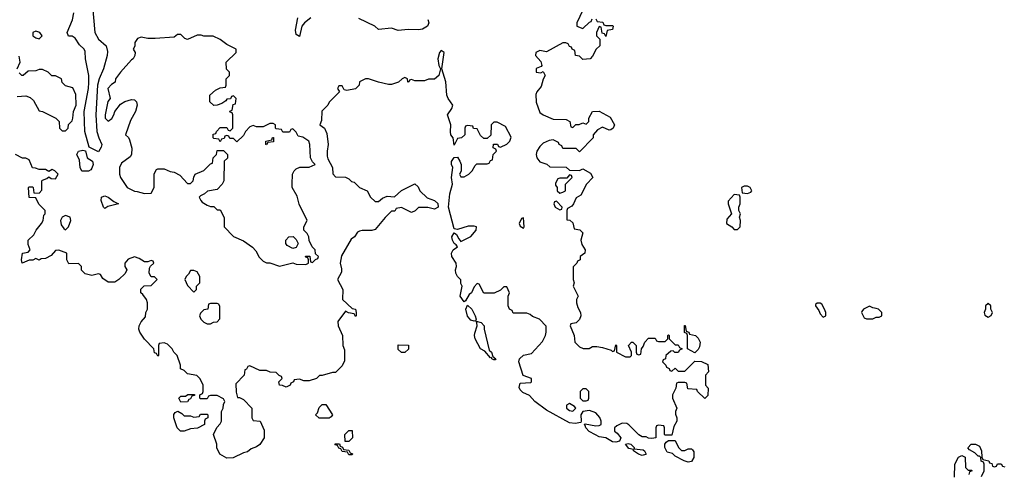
# Model space of a CAD drawing. Header units: inches. Extents: x 2380249 to 2585472, y 382747 to 546448.
# Tile 321 of 626: x 2561632 to 2567609, y 394500 to 397248. Entities that reach past the tile are written whole.
import ezdxf

# ---------------------------------------------------------------- set-up
doc = ezdxf.new("R2010")
doc.units = ezdxf.units.IN
doc.header["$MEASUREMENT"] = 0
doc.layers.add('C5369', color=7, linetype='Continuous')

msp = doc.modelspace()

# ---------------------------------------------------------------- linework, layer by layer
at = {"layer": 'C5369', "color": 4}
for points, elevation in [([(2562073.4, 397330), (2562089, 397170), (2562110, 397130.5), (2562157.1, 397090), (2562164.9, 397055.1), (2562164, 397030), (2562140.3, 396950), (2562113.8, 396890), (2562104.4, 396850), (2562093.8, 396670), (2562101.1, 396570), (2562111.9, 396531.9), (2562130.8, 396490), (2562126.4, 396473.6), (2562110, 396446), (2562054, 396474), (2562028.5, 396570), (2562022.8, 396690), (2562049.8, 396830), (2562052.2, 396867.8), (2562052.2, 396910), (2562032.2, 397010), (2562030, 397055.3), (2562024.5, 397070), (2561996.3, 397096.3), (2561970, 397135.3), (2561950, 397148.7), (2561929.3, 397149.3), (2561921.2, 397170), (2561953, 397247), (2561961, 397290)], 28), ([(2565050, 397306), (2565014, 397230), (2565014, 397210), (2565050, 397194), (2565090, 397234), (2565102, 397238), (2565107.3, 397252.7)], 32), ([(2565130, 397254), (2565138, 397238), (2565172.7, 397232.7), (2565178, 397218), (2565190, 397214), (2565230, 397214), (2565234, 397210), (2565231.2, 397188.9), (2565198, 397182), (2565190, 397146), (2565182, 397162), (2565167.3, 397167.3), (2565162, 397202), (2565150, 397206), (2565134, 397170), (2565134, 397150), (2565154, 397130), (2565154, 397090), (2565131.6, 397068.4), (2565110, 397026), (2565094, 397010), (2565050, 397006), (2565030, 397026), (2565006, 397030), (2565002, 397062), (2564986, 397070), (2564982, 397082), (2564970, 397086), (2564962, 397102), (2564947.3, 397107.3), (2564930, 397108), (2564830, 397054), (2564790, 397061.2), (2564766, 397050), (2564762.8, 397030), (2564795.3, 396995.3), (2564802, 396970), (2564796.9, 396963.1), (2564767.7, 396952.3), (2564766.8, 396930), (2564795.3, 396924.7), (2564810, 396934), (2564822, 396910), (2564810, 396888), (2564796.7, 396843.3), (2564771, 396810), (2564766, 396794), (2564768.2, 396748.2), (2564790, 396684.7), (2564810, 396671), (2564870, 396644), (2564950, 396642), (2564971.2, 396631.1), (2564978, 396598), (2564990, 396594), (2565008.4, 396611.6), (2565027.3, 396612.7), (2565050, 396622), (2565070, 396614), (2565086, 396630), (2565086, 396650), (2565108.8, 396691.1), (2565150, 396692), (2565216.9, 396656.9), (2565242, 396610), (2565234, 396590), (2565219.6, 396580.4), (2565210, 396578), (2565170, 396595.3), (2565139.6, 396580.4), (2565114, 396550), (2565114, 396530), (2565030, 396446), (2565010, 396466), (2564930, 396466), (2564922, 396482), (2564906, 396490), (2564902, 396502), (2564870, 396518), (2564845.4, 396514.6), (2564810, 396498), (2564790, 396478), (2564771.3, 396450), (2564767.7, 396430), (2564771.3, 396410), (2564790, 396384.7), (2564831.6, 396371.6), (2564850, 396354), (2564950, 396352), (2564970, 396334), (2565030, 396332), (2565050, 396342), (2565096.9, 396316.9), (2565112, 396290), (2565072, 396250), (2565038, 396182), (2565010, 396166), (2564994, 396130), (2564983.6, 396116.4), (2564958, 396102), (2564954, 396090), (2564954, 396034), (2564971.6, 396031.6), (2564990, 396014), (2564998, 395978), (2565031.6, 395971.6), (2565050, 395954), (2565038, 395910), (2565043.6, 395883.6), (2565064.7, 395850), (2565062, 395830), (2565034, 395810), (2565034, 395790), (2565018, 395782), (2565014, 395770), (2564992.7, 395747.3), (2564992, 395670), (2564998, 395650), (2564992, 395630), (2565022, 395570), (2565012, 395550), (2565011.3, 395530), (2565019.8, 395499.8), (2565036, 395470), (2565038, 395450), (2565030, 395428), (2565010, 395408), (2564978, 395402), (2564974, 395390), (2564998, 395330), (2565002, 395290), (2565030, 395262), (2565051.6, 395251.6), (2565088.4, 395251.6), (2565110, 395264.7), (2565135.3, 395264.7), (2565170, 395258.8), (2565222, 395242), (2565230, 395234), (2565242, 395238), (2565250, 395274), (2565254, 395270), (2565254, 395230), (2565310, 395202), (2565338, 395202), (2565346, 395210), (2565346, 395230), (2565328, 395270), (2565346, 395290), (2565354, 395290), (2565374, 395270), (2565374, 395230), (2565378, 395218), (2565390, 395214), (2565402, 395218), (2565406, 395250), (2565416.4, 395263.6), (2565426, 395290), (2565450, 395314), (2565490, 395314), (2565498, 395298), (2565510, 395294), (2565550, 395294), (2565566, 395310), (2565566, 395330), (2565570, 395334), (2565574, 395330), (2565574, 395310), (2565602, 395282), (2565610, 395274), (2565630, 395274), (2565638, 395258), (2565654, 395250), (2565638, 395242), (2565630, 395228), (2565608.4, 395228.4), (2565598, 395238), (2565583.6, 395236.4), (2565554, 395210), (2565551.6, 395188.4), (2565538, 395182), (2565534, 395170), (2565554, 395150), (2565558, 395138), (2565574, 395130), (2565578, 395118), (2565590, 395114), (2565610, 395132), (2565630, 395114), (2565670, 395114), (2565730, 395174), (2565770, 395172), (2565810, 395154), (2565814, 395110), (2565794, 395090), (2565794, 395030), (2565811.2, 395011.1), (2565810, 394966), (2565790, 394948.7), (2565746, 394990), (2565742, 395002), (2565687.3, 395007.3), (2565682, 395042), (2565670, 395046), (2565630, 395046), (2565618, 395042), (2565614, 395010), (2565594, 394970), (2565594, 394950), (2565622, 394890), (2565612, 394870), (2565612.7, 394852.7), (2565622, 394830), (2565622, 394810), (2565602, 394778), (2565590, 394726), (2565550, 394726), (2565546, 394730), (2565546, 394770), (2565542, 394782), (2565510, 394786), (2565498, 394782), (2565494, 394770), (2565494, 394710), (2565470, 394706), (2565450, 394708), (2565435.3, 394715.3), (2565410, 394715.3), (2565390, 394728), (2565330, 394788.7), (2565317.2, 394797.2), (2565290, 394799), (2565256.9, 394783.1), (2565242, 394770), (2565242, 394750), (2565258.5, 394738.5), (2565281, 394710), (2565272, 394690), (2565250, 394682.9), (2565230, 394685.1), (2565190, 394709.5), (2565150, 394716.2), (2565127, 394727), (2565088.5, 394748.4), (2565069.3, 394770), (2565065.2, 394785.2), (2565058, 394790), (2565065.2, 394794.8), (2565130, 394783), (2565150, 394784), (2565162, 394790), (2565161.2, 394810), (2565153.2, 394833.2), (2565130, 394862), (2565090, 394875.3), (2565051.3, 394868.7), (2565038, 394850), (2565041, 394810), (2565037.3, 394802.7), (2565003.4, 394796.6), (2564970, 394801.3), (2564830, 394877), (2564759.3, 394930), (2564727.2, 394967.2), (2564685.4, 394985.4), (2564670, 395001.2), (2564664.8, 395015.2), (2564670, 395042), (2564734, 395046), (2564738, 395050), (2564738, 395070), (2564688.7, 395088.7), (2564661.2, 395170), (2564665.2, 395190), (2564690, 395211.3), (2564739, 395221), (2564804.7, 395295.3), (2564824, 395330), (2564828.7, 395350), (2564827.3, 395387.3), (2564788, 395430), (2564745.6, 395445.6), (2564730, 395458), (2564710, 395466), (2564627.3, 395467.3), (2564622, 395482), (2564606, 395490), (2564598, 395510), (2564598, 395570), (2564606, 395590), (2564590, 395626), (2564570, 395626), (2564550, 395606), (2564511.6, 395588.4), (2564450, 395588), (2564422, 395642), (2564410, 395646), (2564390, 395626), (2564374, 395590), (2564359.6, 395580.4), (2564338.8, 395541.2), (2564330, 395535.3), (2564306.6, 395570), (2564318, 395630), (2564310, 395646), (2564309, 395669), (2564290, 395688.7), (2564279, 395710), (2564277.2, 395730), (2564284, 395750), (2564281.2, 395770), (2564256, 395810), (2564252.7, 395830), (2564262.7, 395850), (2564288.7, 395870), (2564282, 395882), (2564270, 395888.7), (2564259, 395910), (2564255.3, 395930), (2564270, 395954), (2564283.6, 395943.6), (2564296.9, 395916.9), (2564310, 395902), (2564370, 395932), (2564402, 395970), (2564406, 395990), (2564390, 395995.3), (2564354.6, 395994.6), (2564290, 395975.3), (2564270, 395978), (2564235.1, 396110), (2564243.7, 396190), (2564259.3, 396250), (2564253.2, 396290), (2564261.2, 396350), (2564253.2, 396370), (2564253.6, 396386.4), (2564270, 396411.3), (2564290, 396414), (2564304.7, 396390), (2564312, 396370), (2564312, 396328), (2564302, 396310), (2564310, 396294), (2564330, 396294), (2564358, 396310), (2564378, 396330), (2564396.4, 396363.6), (2564407.3, 396372.7), (2564470, 396374), (2564482, 396378), (2564490, 396394), (2564502, 396398), (2564506, 396430), (2564526, 396450), (2564522, 396462), (2564506, 396470), (2564507.3, 396492.7), (2564531.6, 396491.6), (2564538, 396478), (2564550, 396474), (2564590, 396492), (2564608, 396510), (2564614.6, 396534.6), (2564580.4, 396600.4), (2564530, 396626), (2564510, 396626), (2564494, 396610), (2564492, 396548), (2564470, 396526), (2564450, 396526), (2564430, 396546), (2564410, 396586), (2564387.3, 396587.3), (2564382, 396602), (2564350, 396606), (2564338, 396602), (2564334, 396590), (2564334, 396550), (2564314, 396530), (2564290, 396526), (2564270, 396486), (2564264, 396530), (2564249.3, 396550), (2564246.6, 396566.6), (2564249.4, 396610), (2564229.6, 396670), (2564255.3, 396710), (2564261.2, 396730), (2564232.3, 396770), (2564224.5, 396790), (2564218.4, 396870), (2564194, 396950), (2564208, 397050), (2564190, 397062), (2564181, 397050), (2564171.3, 397010), (2564176, 396970), (2564186, 396950), (2564176, 396910), (2564150, 396888), (2564112.7, 396887.3), (2564090, 396878), (2564030, 396878), (2564010, 396886), (2563998, 396882), (2563994, 396870), (2563988, 396868), (2563986, 396890), (2563970, 396898), (2563954, 396890), (2563932, 396868), (2563890, 396855.3), (2563870, 396855.3), (2563810, 396868.7), (2563750, 396888.7), (2563731.6, 396888.4), (2563694, 396870), (2563692, 396850), (2563670.9, 396829.1), (2563618, 396818), (2563602, 396822), (2563590, 396846), (2563570, 396846), (2563562, 396830), (2563574, 396810), (2563511.6, 396748.4), (2563502, 396730), (2563466.4, 396693.6), (2563463.6, 396636.4), (2563454, 396610), (2563482, 396590), (2563496.9, 396556.9), (2563504.7, 396490), (2563498, 396450), (2563499.6, 396419.6), (2563503.6, 396403.6), (2563531.2, 396351.1), (2563532.7, 396312.7), (2563550, 396294), (2563610, 396292), (2563630, 396282), (2563646.4, 396266.4), (2563662, 396262), (2563694, 396230), (2563742, 396210), (2563762, 396170), (2563790, 396144.7), (2563810, 396144.7), (2563834.6, 396165.4), (2563863.1, 396176.9), (2563907.3, 396172.7), (2563950, 396212), (2564031.6, 396251.6), (2564050, 396234), (2564062, 396210), (2564106, 396166), (2564150.8, 396150.8), (2564170, 396132), (2564172, 396110), (2564150, 396098), (2564110, 396108.7), (2564052.7, 396107.3), (2564032.7, 396087.3), (2564010, 396078), (2563950, 396108), (2563918, 396102), (2563910, 396086), (2563890, 396086), (2563850, 396048), (2563790, 395975.3), (2563770, 395969), (2563710.9, 395969.1), (2563695.3, 395964.7), (2563682.8, 395957.2), (2563664.7, 395930), (2563644.9, 395915.1), (2563585.5, 395814.5), (2563577.3, 395770), (2563585.4, 395734.6), (2563584.7, 395715.3), (2563562, 395670), (2563594, 395610), (2563592, 395550), (2563650, 395494), (2563671.2, 395491.1), (2563674, 395470), (2563674, 395450), (2563670, 395446), (2563662, 395462), (2563628.4, 395468.4), (2563610, 395478), (2563563.6, 395416.4), (2563564.7, 395390), (2563592, 395330), (2563594, 395270), (2563603.6, 395243.6), (2563603.6, 395176.4), (2563590, 395146), (2563550, 395106), (2563530, 395106), (2563467.3, 395087.3), (2563452.7, 395087.3), (2563434, 395070), (2563390, 395055.3), (2563356.4, 395056.4), (2563330, 395066), (2563298, 395062), (2563294, 395050), (2563278, 395042), (2563274, 395030), (2563250, 395018), (2563227.3, 395027.3), (2563208.7, 395028.7), (2563206, 395050), (2563226, 395070), (2563222, 395082), (2563207.3, 395087.3), (2563190, 395106), (2563152.7, 395107.3), (2563130, 395118), (2563090, 395118), (2563030, 395146), (2563018, 395142), (2563010, 395126), (2562998, 395122), (2562994, 395090), (2562943.6, 395036.4), (2562946, 394986), (2562954, 394954), (2562966, 394954), (2562990, 394942), (2563042, 394890), (2563042, 394830), (2563050, 394814), (2563092, 394810), (2563116.9, 394756.9), (2563116, 394710), (2563090, 394668.7), (2563070, 394655.3), (2563036.9, 394643.1), (2563015.3, 394624.7), (2562990, 394618), (2562928, 394588), (2562890, 394586), (2562848, 394610), (2562828.8, 394648.9), (2562828.7, 394670), (2562808.7, 394730), (2562828.4, 394771.6), (2562850, 394794), (2562858, 394810), (2562858, 394870), (2562868, 394890), (2562868.4, 394911.6), (2562878, 394930), (2562870, 394946), (2562830, 394966), (2562790, 394966), (2562778, 394962), (2562770, 394946), (2562730, 394946), (2562726, 394950), (2562726, 394970), (2562742, 394978), (2562746, 394990), (2562746, 395030), (2562728.4, 395068.4), (2562707.3, 395087.3), (2562650, 395098), (2562630, 395118), (2562608.8, 395128.9), (2562608.7, 395150), (2562588.8, 395208.9), (2562568.8, 395228.9), (2562558, 395250), (2562530, 395278), (2562510, 395286), (2562478, 395282), (2562474, 395270), (2562474, 395210), (2562470, 395206), (2562462, 395222), (2562450, 395226), (2562446, 395250), (2562390, 395308), (2562362, 395350), (2562355.3, 395370), (2562358, 395390), (2562370, 395414), (2562396.4, 395443.6), (2562398, 395470), (2562408, 395490), (2562408, 395530), (2562402, 395550), (2562380.4, 395580.4), (2562368, 395590), (2562368.4, 395611.6), (2562388.4, 395631.6), (2562430, 395634), (2562466, 395670), (2562450, 395686), (2562430, 395686), (2562418, 395710), (2562420.4, 395739.6), (2562427.3, 395752.7), (2562446, 395770), (2562442, 395782), (2562430, 395786), (2562410, 395778), (2562390, 395778), (2562358, 395798), (2562330, 395808.7), (2562290, 395794), (2562271.3, 395770), (2562271.3, 395750), (2562282, 395730), (2562272.7, 395707.3), (2562234, 395670), (2562210, 395655.3), (2562170, 395655.3), (2562136.4, 395676.4), (2562122, 395702), (2562110, 395706), (2562070, 395695.3), (2562030, 395706), (2562008.4, 395728.4), (2562008, 395750), (2561990, 395768), (2561930, 395766), (2561918, 395790), (2561918, 395830), (2561870, 395848), (2561850, 395846), (2561823.6, 395816.4), (2561790, 395798), (2561763.6, 395796.4), (2561750, 395788), (2561730, 395798), (2561711.3, 395788.7), (2561690, 395788.7), (2561648, 395770), (2561644, 395790), (2561648.7, 395830), (2561683.1, 395836.9), (2561695.3, 395850), (2561684.1, 395884.1), (2561683.7, 395910), (2561718.4, 395941.6), (2561733.2, 395970), (2561764, 396010), (2561774, 396030), (2561778, 396062), (2561786, 396070), (2561786, 396090), (2561749.1, 396129.1), (2561730, 396166), (2561689.1, 396169.1), (2561686, 396230), (2561690, 396234), (2561710, 396234), (2561714, 396230), (2561718, 396198), (2561750, 396194), (2561767.3, 396212.7), (2561766, 396270), (2561770, 396274), (2561796.4, 396283.6), (2561810, 396294), (2561823.6, 396283.6), (2561850, 396282), (2561866, 396310), (2561846, 396330), (2561830, 396338), (2561810, 396326), (2561790, 396338), (2561750, 396338), (2561727.3, 396347.3), (2561710, 396348), (2561690, 396398), (2561670, 396408), (2561648.4, 396408.4), (2561606, 396430)], 32), ([(2563399.5, 397260.5), (2563361, 397230), (2563344.7, 397210), (2563330, 397146), (2563310, 397158), (2563305.6, 397185.6), (2563320.9, 397259.1)], 28), ([(2564110, 397250.5), (2564116.3, 397230), (2564106.8, 397210), (2564078, 397190), (2564053.8, 397186.2), (2563990, 397189.6), (2563930, 397183.6), (2563890, 397197), (2563810, 397189.2), (2563788.7, 397210), (2563690, 397255.6)], 28), ([(2561618, 396950), (2561635.3, 396990), (2561630, 397026)], 32), ([(2561618, 396782), (2561670, 396786), (2561695.3, 396775.3), (2561716.9, 396756.9), (2561750, 396694), (2561771.6, 396691.6), (2561851.2, 396651.1), (2561872, 396630), (2561874, 396590), (2561890, 396574), (2561910, 396574), (2561926, 396590), (2561928.4, 396611.6), (2561950, 396634), (2561955.3, 396650), (2561959, 396690), (2561975.1, 396730), (2561973.6, 396793.6), (2561954.6, 396834.6), (2561910, 396846), (2561890, 396866), (2561886, 396890), (2561850, 396908), (2561828.4, 396908.4), (2561806, 396930), (2561770, 396946), (2561750, 396946), (2561730, 396938), (2561683.6, 396936.4), (2561654, 396910), (2561646, 396910), (2561630, 396926)], 32), ([(2567470, 394474), (2567486, 394510), (2567486, 394550), (2567482, 394562), (2567467.3, 394567.3), (2567466, 394590), (2567458, 394598), (2567450, 394598), (2567430, 394618), (2567396.4, 394636.4), (2567388, 394648), (2567408, 394670), (2567434, 394670), (2567458, 394658), (2567471.2, 394631.1), (2567472.7, 394592.7), (2567478, 394578), (2567514, 394570), (2567518, 394558), (2567532.7, 394552.7), (2567538, 394538), (2567550, 394534), (2567562, 394538), (2567568, 394552), (2567590, 394552), (2567598, 394538), (2567612.7, 394532.7)], 32), ([(2567306, 394470), (2567309, 394550), (2567330, 394591.3), (2567350, 394602), (2567371.3, 394591.3), (2567374, 394530), (2567390, 394514), (2567410, 394514), (2567414, 394510), (2567398, 394502), (2567392.7, 394487.3)], 32)]:
    msp.add_lwpolyline(points, dxfattribs=dict(at, elevation=elevation))
for points, elevation in [([(2561730, 397179), (2561712, 397170), (2561712, 397150), (2561730, 397138), (2561750, 397132), (2561768, 397150), (2561755.3, 397170)], 32), ([(2562610, 397158), (2562590, 397158), (2562570, 397142), (2562454, 397134), (2562410, 397134), (2562370, 397142), (2562346.4, 397133.6), (2562332, 397110), (2562331.6, 397088.4), (2562322, 397070), (2562334, 397050), (2562332, 397030), (2562322, 397010), (2562310, 397004), (2562244.7, 396930), (2562214, 396890), (2562211.2, 396868.9), (2562190, 396855.3), (2562167.3, 396830), (2562182, 396770), (2562167.5, 396752.5), (2562151, 396670), (2562151.3, 396650), (2562170, 396631.3), (2562191.9, 396648.1), (2562204, 396670), (2562209, 396691), (2562244, 396736), (2562270, 396751.3), (2562310, 396764.7), (2562330, 396762), (2562342, 396750), (2562344.7, 396730), (2562336, 396690), (2562304.5, 396635.5), (2562274, 396550), (2562292.7, 396532.7), (2562299.6, 396519.6), (2562312.7, 396467.3), (2562312, 396430), (2562303.6, 396416.4), (2562250, 396378), (2562238, 396350), (2562238, 396310), (2562244.7, 396290), (2562284.7, 396230), (2562330, 396206.8), (2562346, 396206), (2562390, 396192), (2562430, 396194), (2562448, 396230), (2562448.4, 396311.6), (2562462, 396338), (2562470, 396342), (2562510, 396342), (2562546, 396326), (2562570, 396322), (2562603.6, 396303.6), (2562650, 396254), (2562670, 396254), (2562686, 396270), (2562688.4, 396291.6), (2562698, 396310), (2562750, 396332), (2562790, 396374), (2562802, 396378), (2562806, 396410), (2562826, 396430), (2562830, 396454), (2562870, 396454), (2562894, 396430), (2562892.7, 396407.3), (2562874, 396390), (2562872, 396270), (2562862, 396250), (2562830, 396218), (2562772.7, 396207.3), (2562754, 396190), (2562730, 396178), (2562722, 396170), (2562732, 396150), (2562739.6, 396139.6), (2562770, 396122), (2562790, 396114), (2562810, 396114), (2562830, 396094), (2562850, 396094), (2562872.7, 396047.3), (2562874, 395990), (2562930, 395932), (2562990, 395904.7), (2563046.4, 395866.4), (2563065.4, 395845.4), (2563086.4, 395806.4), (2563110, 395782), (2563130, 395772), (2563151.2, 395771.1), (2563210, 395751.3), (2563290, 395772), (2563310, 395764.7), (2563370, 395762), (2563386, 395770), (2563386, 395790), (2563382, 395802), (2563370, 395806), (2563367.3, 395812.7), (2563392.7, 395812.7), (2563398, 395778), (2563410, 395774), (2563427.3, 395792.7), (2563442, 395798), (2563446, 395810), (2563427.3, 395827.3), (2563426, 395850), (2563408.4, 395868.4), (2563388.4, 395908.4), (2563388, 395930), (2563378, 395950), (2563358, 395970), (2563358, 395990), (2563378, 396030), (2563328.4, 396128.4), (2563316.4, 396176.4), (2563286, 396230), (2563286, 396250), (2563288.8, 396311.1), (2563298, 396330), (2563310, 396342), (2563332.7, 396352.7), (2563390, 396352), (2563426, 396370), (2563410, 396386), (2563398, 396410), (2563394, 396490), (2563388, 396510), (2563350, 396535.3), (2563322, 396542), (2563310, 396566), (2563290, 396586), (2563278, 396582), (2563270, 396566), (2563230, 396566), (2563222, 396582), (2563190, 396586), (2563186, 396590), (2563186, 396610), (2563170, 396618), (2563150, 396618), (2563110, 396598), (2563070, 396598), (2563050, 396606), (2563030, 396598), (2563002, 396570), (2562990, 396546), (2562950, 396506), (2562930, 396526), (2562907.3, 396527.3), (2562902, 396542), (2562890, 396546), (2562878, 396542), (2562872.7, 396527.3), (2562858, 396522), (2562850, 396506), (2562842, 396522), (2562810, 396526), (2562806, 396530), (2562807.3, 396552.7), (2562822, 396558), (2562826, 396570), (2562850, 396594), (2562890, 396594), (2562898, 396578), (2562910, 396574), (2562926, 396590), (2562926, 396670), (2562922, 396682), (2562910, 396686), (2562908, 396692), (2562922, 396698), (2562927.3, 396732.7), (2562942, 396738), (2562946, 396770), (2562930, 396786), (2562918, 396782), (2562912.7, 396767.3), (2562890, 396766), (2562883.6, 396756.4), (2562859.6, 396740.4), (2562831.6, 396728.4), (2562810, 396728), (2562786, 396750), (2562786, 396790), (2562820.4, 396819.6), (2562850, 396834), (2562882, 396838), (2562886, 396850), (2562886, 396890), (2562906, 396910), (2562906, 396930), (2562888, 396948), (2562886, 396990), (2562946, 397050), (2562946, 397070), (2562890, 397098), (2562850, 397128), (2562807.3, 397147.3), (2562750, 397148), (2562734.6, 397154.6), (2562710, 397155.3), (2562650, 397128.7), (2562634.6, 397134.6)], 32), ([(2563130, 396488), (2563126, 396490), (2563126, 396510), (2563162, 396518), (2563167.3, 396532.7), (2563172.7, 396532.7), (2563172.7, 396507.3), (2563138, 396502)], 32), ([(2562010, 396328.7), (2561999, 396350), (2561994.6, 396394.6), (2561979, 396430), (2561990, 396450.7), (2562015.3, 396455.3), (2562031.3, 396451.3), (2562042, 396410), (2562074, 396390), (2562078, 396370), (2562070, 396346), (2562063.6, 396336.4), (2562050, 396329)], 28), ([(2564970, 396306), (2564954, 396286), (2564910, 396286), (2564898, 396282), (2564883.6, 396256.4), (2564883.6, 396243.6), (2564894, 396230), (2564894, 396210), (2564910, 396194), (2564930, 396202), (2564946, 396210), (2564946, 396250), (2564986, 396290), (2564982, 396302)], 32), ([(2566050, 396238), (2566030, 396238), (2566014, 396230), (2566018, 396198), (2566050, 396192), (2566070, 396202), (2566075.3, 396210), (2566066, 396230)], 36), ([(2562150, 396102), (2562142, 396110), (2562127, 396150), (2562129.5, 396170.5), (2562142.7, 396177.3), (2562150, 396178.8), (2562170, 396170.7), (2562203.5, 396143.5), (2562231.3, 396130), (2562166.4, 396113.6)], 28), ([(2565970, 396186), (2565932.7, 396147.3), (2565932, 396130), (2565952, 396070), (2565923.6, 396036.4), (2565922, 396010), (2565954, 395990), (2565970, 395974), (2565990, 395974), (2566006, 395990), (2566008, 396030), (2566002, 396050), (2566008, 396070), (2565998, 396090), (2565998, 396110), (2566006, 396130), (2566006, 396170), (2566002, 396182)], 36), ([(2564890, 396146), (2564878, 396142), (2564874, 396130), (2564882, 396110), (2564910, 396094), (2564922, 396098), (2564926, 396110)], 32), ([(2561910, 396059), (2561891, 396049), (2561881, 396030), (2561883.5, 396003.5), (2561899.6, 395979.6), (2561910, 395972), (2561928, 395990), (2561942, 396030), (2561938, 396050)], 32), ([(2564690, 396046), (2564678, 396042), (2564664.7, 396010), (2564670, 395994), (2564690, 395982), (2564695.3, 395990)], 32), ([(2563290, 395858), (2563256.4, 395876.4), (2563248, 395890), (2563248, 395910), (2563266, 395930), (2563291.6, 395931.6), (2563310, 395914), (2563322, 395890), (2563310, 395866)], 32), ([(2562690, 395726), (2562670, 395726), (2562656.9, 395703.1), (2562642, 395690), (2562634, 395670), (2562650, 395634), (2562690, 395594), (2562706, 395610), (2562706, 395630), (2562726, 395650), (2562726, 395690), (2562710, 395718)], 32), ([(2562830, 395526), (2562790, 395526), (2562778, 395522), (2562774, 395490), (2562750, 395486), (2562730, 395466), (2562724.7, 395450), (2562732, 395430), (2562750, 395412), (2562770, 395402), (2562790, 395402), (2562808.4, 395411.6), (2562830, 395414), (2562847.3, 395432.7), (2562847.3, 395507.3), (2562842, 395522)], 32), ([(2564390, 395418), (2564370, 395424), (2564350, 395448.7), (2564341.2, 395490), (2564350, 395514), (2564376, 395490), (2564396, 395450), (2564402, 395430), (2564399.6, 395420.4)], 32), ([(2566490, 395528), (2566472.7, 395527.3), (2566462, 395518), (2566462, 395510), (2566482, 395482), (2566490, 395462), (2566510, 395442), (2566526, 395450), (2566526, 395470), (2566518, 395490), (2566500.4, 395520.4)], 36), ([(2567510, 395526), (2567494, 395510), (2567494, 395490), (2567486, 395470), (2567490, 395454), (2567510, 395442), (2567528, 395452), (2567538, 395470), (2567526, 395490), (2567526, 395510)], 36), ([(2566790, 395508), (2566754, 395490), (2566743.6, 395476.4), (2566742, 395470), (2566758, 395438), (2566772.7, 395432.7), (2566810, 395432), (2566830, 395442), (2566850, 395442), (2566866, 395450), (2566866, 395470), (2566846, 395490), (2566830, 395495.3), (2566810, 395498)], 36), ([(2564510, 395182), (2564498, 395190), (2564496.4, 395196.4), (2564490, 395195.3), (2564454.8, 395234.8), (2564429.7, 395249.7), (2564396.2, 395310), (2564392, 395330), (2564394.2, 395345.8), (2564408.7, 395388.7), (2564408, 395408), (2564402, 395418), (2564434, 395410), (2564452, 395390), (2564452, 395370), (2564482.5, 395242.5), (2564496, 395230), (2564503.6, 395203.6), (2564522, 395190), (2564518, 395182)], 32), ([(2565730, 395226), (2565686, 395250), (2565686, 395330), (2565682, 395342), (2565668.4, 395348.4), (2565668, 395392), (2565671.2, 395391.1), (2565678, 395358), (2565694, 395350), (2565698, 395338), (2565734, 395330), (2565750, 395314), (2565762, 395290), (2565758, 395262), (2565750, 395246)], 32), ([(2563950, 395228), (2563930, 395246), (2563930, 395274), (2563992, 395272), (2563991.6, 395248.4), (2563970, 395228)], 32), ([(2565070, 395006), (2565050, 395006), (2565034, 394990), (2565034, 394950), (2565050, 394934), (2565070, 394934), (2565082, 394938), (2565086, 394950), (2565086, 394990)], 32), ([(2562610, 394926), (2562598, 394950), (2562610, 394962), (2562638, 394962), (2562652.7, 394972.7), (2562692.7, 394972.7), (2562692.7, 394967.3), (2562678, 394962), (2562670, 394946), (2562658, 394942), (2562650, 394928)], 32), ([(2564970, 394918), (2564952, 394908), (2564951.3, 394890), (2564970, 394876), (2564990, 394872), (2565008, 394890), (2565000.4, 394900.4)], 32), ([(2562630, 394842), (2562670, 394842), (2562690, 394834), (2562722, 394838), (2562730, 394854), (2562770, 394854), (2562774, 394850), (2562774, 394830), (2562758, 394822), (2562754, 394810), (2562754, 394790), (2562711.2, 394768.9), (2562670, 394764), (2562630, 394749), (2562609.3, 394749.3), (2562588.7, 394770), (2562568.7, 394830), (2562568.8, 394851.1), (2562576.4, 394863.6), (2562591.6, 394871.6), (2562616.9, 394856.9)], 32), ([(2563450, 394828), (2563428.7, 394848.7), (2563439, 394861), (2563450, 394894), (2563468.4, 394911.6), (2563491.2, 394911.1), (2563532, 394850), (2563523.6, 394836.4), (2563510, 394828)], 32), ([(2563607.3, 394687.3), (2563606, 394730), (2563630, 394754), (2563650, 394754), (2563651.6, 394708.4), (2563630, 394688)], 32), ([(2565650, 394632), (2565670, 394632), (2565690, 394642), (2565710, 394642), (2565716.9, 394636.9), (2565723.6, 394623.6), (2565724.7, 394590), (2565710, 394566), (2565690, 394562), (2565666, 394570), (2565610, 394598), (2565594, 394614), (2565563.1, 394623.1), (2565548.7, 394650), (2565548.7, 394671.3), (2565556.4, 394683.6), (2565570, 394694), (2565610, 394694), (2565632, 394650)], 32), ([(2563630, 394606), (2563622, 394622), (2563590, 394626), (2563582, 394642), (2563570, 394646), (2563562, 394662), (2563547.3, 394667.3), (2563547.3, 394672.7), (2563572.7, 394672.7), (2563578, 394658), (2563592.7, 394652.7), (2563598, 394638), (2563630, 394634), (2563638, 394618), (2563652.7, 394612.7), (2563650, 394606)], 32), ([(2565410, 394602.7), (2565388.7, 394610), (2565358, 394630), (2565358, 394638), (2565330, 394644), (2565309, 394671), (2565324.7, 394675.3), (2565342, 394670), (2565362, 394650), (2565362, 394642), (2565416.3, 394636.3), (2565424.7, 394630), (2565434, 394610), (2565430, 394609)], 32)]:
    msp.add_lwpolyline(points, close=True, dxfattribs=dict(at, elevation=elevation))

doc.saveas('drawing.dxf')
